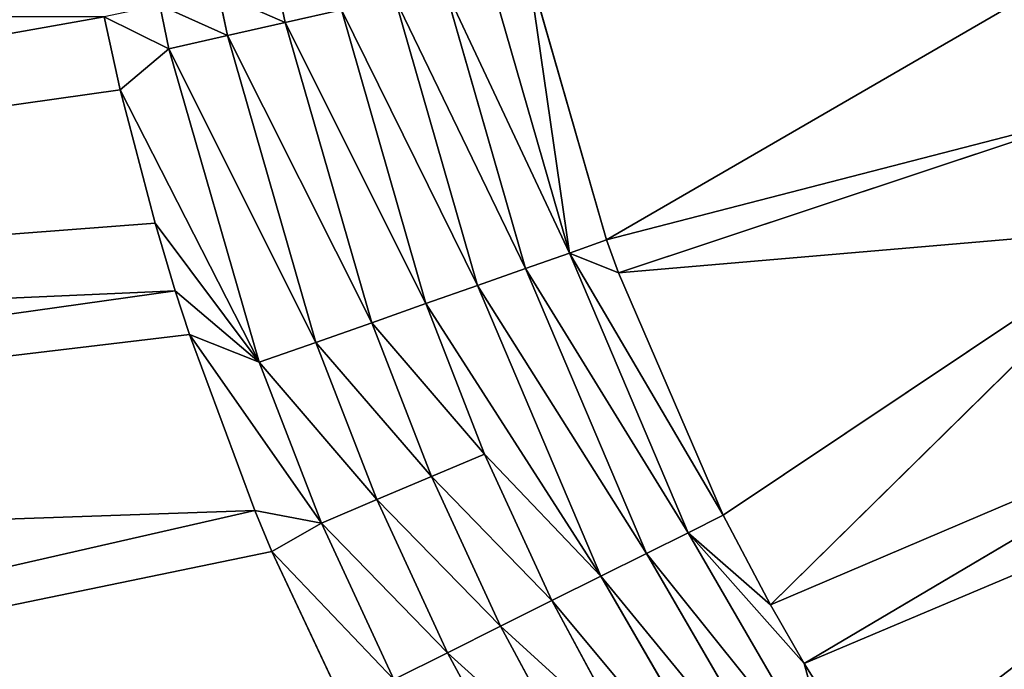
# Model space of a CAD drawing. Extents: x 0 to 605, y 0 to 400.
# Tile 287 of 656: x 277.45 to 286.11, y 194.11 to 199.83. Entities that reach past the tile are written whole.
import ezdxf

# ---------------------------------------------------------------- set-up
doc = ezdxf.new("R2010")
doc.units = 0
doc.header["$LTSCALE"] = 25.4
doc.layers.get('0').update_dxf_attribs({"linetype": 'CONTINUOUS'})

# ---------------------------------------------------------------- blocks, each defined once
blk = doc.blocks.new('ATLANTA610_-_S_STL')
at = {"color": 0}
for p, q in [((278.459, 25.1591, 200.0273), (260.2044, 25.3806, 203.2751)), ((278.459, 25.1591, 200.0273), (260.2044, 25.3806, 203.2751)), ((260.6305, 25.3786, 205.0392), (279.0853, 25.1559, 202.4392)), ((260.6305, 25.3786, 205.0392), (279.0853, 25.1559, 202.4392)), ((261.762, 25.3764, 208.4907), (279.7839, 25.1543, 204.3731)), ((261.762, 25.3764, 208.4907), (279.7839, 25.1543, 204.3731)), ((278.459, 25.1591, 200.0273), (278.601, 25.1581, 200.6702)), ((278.459, 25.1591, 200.0273), (278.601, 25.1581, 200.6702)), ((279.0287, 25.1297, 200.308), (278.601, 25.1581, 200.6702)), ((278.601, 25.1581, 200.6702), (279.8228, 25.1263, 203.0695)), ((278.601, 25.1581, 200.6702), (279.8228, 25.1263, 203.0695)), ((278.601, 25.1581, 200.6702), (278.9069, 25.1565, 201.8458)), ((279.0287, 25.1297, 200.308), (278.601, 25.1581, 200.6702)), ((278.601, 25.1581, 200.6702), (278.9069, 25.1565, 201.8458)), ((278.9069, 25.1565, 201.8458), (279.8228, 25.1263, 203.0695)), ((278.9069, 25.1565, 201.8458), (279.8228, 25.1263, 203.0695)), ((278.9069, 25.1565, 201.8458), (279.0853, 25.1559, 202.4392)), ((278.9069, 25.1565, 201.8458), (279.0853, 25.1559, 202.4392)), ((279.0287, 25.1297, 200.308), (278.9487, 25.1301, 199.9259)), ((279.0287, 25.1297, 200.308), (278.9487, 25.1301, 199.9259)), ((279.8228, 25.1263, 203.0695), (279.0287, 25.1297, 200.308)), ((279.0287, 25.1297, 200.308), (279.544, 25.0438, 200.1923)), ((279.8228, 25.1263, 203.0695), (279.0287, 25.1297, 200.308)), ((279.0287, 25.1297, 200.308), (279.544, 25.0438, 200.1923)), ((279.8228, 25.1263, 203.0695), (279.0853, 25.1559, 202.4392)), ((279.0853, 25.1559, 202.4392), (279.2105, 25.1555, 202.8258)), ((279.8228, 25.1263, 203.0695), (279.0853, 25.1559, 202.4392)), ((279.0853, 25.1559, 202.4392), (279.2105, 25.1555, 202.8258)), ((280.3713, 25.1254, 204.4849), (279.2105, 25.1555, 202.8258)), ((279.2105, 25.1555, 202.8258), (279.7839, 25.1543, 204.3731)), ((280.3713, 25.1254, 204.4849), (279.2105, 25.1555, 202.8258)), ((279.8228, 25.1263, 203.0695), (279.2105, 25.1555, 202.8258)), ((279.8228, 25.1263, 203.0695), (279.2105, 25.1555, 202.8258)), ((279.2105, 25.1555, 202.8258), (279.7839, 25.1543, 204.3731)), ((280.3713, 25.1254, 204.4849), (279.7839, 25.1543, 204.3731)), ((279.7839, 25.1543, 204.3731), (279.9355, 25.1542, 204.7346)), ((280.3713, 25.1254, 204.4849), (279.7839, 25.1543, 204.3731)), ((279.7839, 25.1543, 204.3731), (279.9355, 25.1542, 204.7346)), ((280.3713, 25.1254, 204.4849), (279.8228, 25.1263, 203.0695)), ((279.8228, 25.1263, 203.0695), (280.3209, 25.0404, 202.894)), ((280.3713, 25.1254, 204.4849), (279.8228, 25.1263, 203.0695)), ((279.8228, 25.1263, 203.0695), (280.3209, 25.0404, 202.894)), ((280.3713, 25.1254, 204.4849), (279.9355, 25.1542, 204.7346)), ((279.9355, 25.1542, 204.7346), (280.6395, 25.154, 206.235)), ((280.3713, 25.1254, 204.4849), (279.9355, 25.1542, 204.7346)), ((279.9355, 25.1542, 204.7346), (280.6395, 25.154, 206.235)), ((281.0065, 25.1252, 205.863), (280.3713, 25.1254, 204.4849)), ((280.3713, 25.1254, 204.4849), (280.8575, 25.0395, 204.2787)), ((281.0065, 25.1252, 205.863), (280.3713, 25.1254, 204.4849)), ((280.3713, 25.1254, 204.4849), (280.8575, 25.0395, 204.2787)), ((281.0065, 25.1252, 205.863), (281.479, 25.0393, 205.6271)), ((281.0065, 25.1252, 205.863), (281.479, 25.0393, 205.6271)), ((279.4654, 25.044, 199.8185), (279.544, 25.0438, 200.1923)), ((279.4654, 25.044, 199.8185), (279.544, 25.0438, 200.1923)), ((280.0533, 24.9, 200.0779), (279.544, 25.0438, 200.1923)), ((280.0533, 24.9, 200.0779), (279.544, 25.0438, 200.1923)), ((279.544, 25.0438, 200.1923), (280.3209, 25.0404, 202.894)), ((279.544, 25.0438, 200.1923), (280.3209, 25.0404, 202.894)), ((280.8131, 24.8966, 202.7206), (280.3209, 25.0404, 202.894)), ((280.3209, 25.0404, 202.894), (280.8575, 25.0395, 204.2787)), ((280.8131, 24.8966, 202.7206), (280.3209, 25.0404, 202.894)), ((280.3209, 25.0404, 202.894), (280.8575, 25.0395, 204.2787)), ((281.338, 24.8957, 204.075), (280.8575, 25.0395, 204.2787)), ((280.8575, 25.0395, 204.2787), (281.479, 25.0393, 205.6271)), ((281.338, 24.8957, 204.075), (280.8575, 25.0395, 204.2787)), ((280.8575, 25.0395, 204.2787), (281.479, 25.0393, 205.6271)), ((281.479, 25.0393, 205.6271), (282.1836, 25.0399, 206.9345)), ((281.479, 25.0393, 205.6271), (282.1836, 25.0399, 206.9345)), ((281.9459, 24.8955, 205.3939), (281.479, 25.0393, 205.6271)), ((281.9459, 24.8955, 205.3939), (281.479, 25.0393, 205.6271)), ((280.0533, 24.9, 200.0779), (279.976, 24.9, 199.7123)), ((280.0533, 24.9, 200.0779), (279.976, 24.9, 199.7123)), ((280.0533, 24.9, 200.0779), (280.5472, 24.6993, 199.9669)), ((280.8131, 24.8966, 202.7206), (280.0533, 24.9, 200.0779)), ((280.8131, 24.8966, 202.7206), (280.0533, 24.9, 200.0779)), ((280.0533, 24.9, 200.0779), (280.5472, 24.6993, 199.9669)), ((281.338, 24.8957, 204.075), (280.8131, 24.8966, 202.7206)), ((280.8131, 24.8966, 202.7206), (281.2906, 24.6958, 202.5522)), ((281.338, 24.8957, 204.075), (280.8131, 24.8966, 202.7206)), ((280.8131, 24.8966, 202.7206), (281.2906, 24.6958, 202.5522)), ((281.9459, 24.8955, 205.3939), (281.338, 24.8957, 204.075)), ((281.338, 24.8957, 204.075), (281.8041, 24.6949, 203.8773)), ((281.9459, 24.8955, 205.3939), (281.338, 24.8957, 204.075)), ((281.338, 24.8957, 204.075), (281.8041, 24.6949, 203.8773)), ((282.6351, 24.896, 206.6728), (281.9459, 24.8955, 205.3939)), ((282.6351, 24.896, 206.6728), (281.9459, 24.8955, 205.3939)), ((281.9459, 24.8955, 205.3939), (282.3988, 24.6947, 205.1677)), ((281.9459, 24.8955, 205.3939), (282.3988, 24.6947, 205.1677)), ((280.5472, 24.6993, 199.9669), (281.2906, 24.6958, 202.5522)), ((280.5472, 24.6993, 199.9669), (281.2906, 24.6958, 202.5522)), ((281.7446, 24.4412, 202.3921), (281.2906, 24.6958, 202.5522)), ((281.2906, 24.6958, 202.5522), (282.8295, 24.4401, 204.9526)), ((281.7446, 24.4412, 202.3921), (281.2906, 24.6958, 202.5522)), ((281.2906, 24.6958, 202.5522), (281.8041, 24.6949, 203.8773)), ((281.2906, 24.6958, 202.5522), (282.8295, 24.4401, 204.9526)), ((281.2906, 24.6958, 202.5522), (281.8041, 24.6949, 203.8773)), ((281.8041, 24.6949, 203.8773), (282.8295, 24.4401, 204.9526)), ((281.8041, 24.6949, 203.8773), (282.8295, 24.4401, 204.9526)), ((281.8041, 24.6949, 203.8773), (282.3988, 24.6947, 205.1677)), ((281.8041, 24.6949, 203.8773), (282.3988, 24.6947, 205.1677)), ((282.3988, 24.6947, 205.1677), (283.0731, 24.6953, 206.4189)), ((282.3988, 24.6947, 205.1677), (283.0731, 24.6953, 206.4189)), ((282.3988, 24.6947, 205.1677), (282.8295, 24.4401, 204.9526)), ((282.3988, 24.6947, 205.1677), (282.8295, 24.4401, 204.9526)), ((282.3988, 24.6947, 205.1677), (284.2244, 24.442, 207.3586)), ((282.3988, 24.6947, 205.1677), (284.2244, 24.442, 207.3586)), ((281.7446, 24.4412, 202.3921), (281.0168, 24.4446, 199.8612)), ((281.7446, 24.4412, 202.3921), (281.0168, 24.4446, 199.8612)), ((282.8295, 24.4401, 204.9526), (281.7446, 24.4412, 202.3921)), ((281.7446, 24.4412, 202.3921), (282.1674, 24.1377, 202.243)), ((282.8295, 24.4401, 204.9526), (281.7446, 24.4412, 202.3921)), ((281.7446, 24.4412, 202.3921), (282.1674, 24.1377, 202.243)), ((284.2244, 24.442, 207.3586), (282.8295, 24.4401, 204.9526)), ((284.2244, 24.442, 207.3586), (282.8295, 24.4401, 204.9526)), ((282.8295, 24.4401, 204.9526), (283.2306, 24.1365, 204.7523)), ((282.8295, 24.4401, 204.9526), (283.2306, 24.1365, 204.7523)), ((281.4542, 24.1411, 199.7627), (282.1674, 24.1377, 202.243)), ((281.4542, 24.1411, 199.7627), (282.1674, 24.1377, 202.243)), ((282.1674, 24.1377, 202.243), (282.5524, 23.7918, 202.1071)), ((282.1674, 24.1377, 202.243), (282.5524, 23.7918, 202.1071)), ((282.1674, 24.1377, 202.243), (283.2306, 24.1365, 204.7523)), ((282.1674, 24.1377, 202.243), (283.2306, 24.1365, 204.7523)), ((283.2306, 24.1365, 204.7523), (284.5977, 24.1384, 207.1103)), ((283.2306, 24.1365, 204.7523), (284.5977, 24.1384, 207.1103)), ((283.2306, 24.1365, 204.7523), (283.5959, 23.7906, 204.5699)), ((283.2306, 24.1365, 204.7523), (283.5959, 23.7906, 204.5699)), ((281.8525, 23.7952, 199.6729), (282.5524, 23.7918, 202.1071)), ((281.8525, 23.7952, 199.6729), (282.5524, 23.7918, 202.1071)), ((282.5524, 23.7918, 202.1071), (282.8794, 23.4299, 201.9916)), ((283.9062, 23.4288, 204.4149), (282.5524, 23.7918, 202.1071)), ((282.5524, 23.7918, 202.1071), (283.5959, 23.7906, 204.5699)), ((283.9062, 23.4288, 204.4149), (282.5524, 23.7918, 202.1071)), ((282.9837, 23.4296, 202.2809), (282.5524, 23.7918, 202.1071)), ((282.9837, 23.4296, 202.2809), (282.5524, 23.7918, 202.1071)), ((282.5524, 23.7918, 202.1071), (282.8794, 23.4299, 201.9916)), ((282.5524, 23.7918, 202.1071), (283.5959, 23.7906, 204.5699)), ((283.5959, 23.7906, 204.5699), (284.9377, 23.7925, 206.8842)), ((283.5959, 23.7906, 204.5699), (284.9377, 23.7925, 206.8842)), ((284.6165, 23.4295, 205.7203), (283.5959, 23.7906, 204.5699)), ((284.3221, 23.4291, 205.2054), (283.5959, 23.7906, 204.5699)), ((284.6165, 23.4295, 205.7203), (283.5959, 23.7906, 204.5699)), ((284.3221, 23.4291, 205.2054), (283.5959, 23.7906, 204.5699)), ((283.9062, 23.4288, 204.4149), (283.5959, 23.7906, 204.5699)), ((283.9062, 23.4288, 204.4149), (283.5959, 23.7906, 204.5699)), ((284.6165, 23.4295, 205.7203), (284.9377, 23.7925, 206.8842)), ((284.6165, 23.4295, 205.7203), (284.9377, 23.7925, 206.8842)), ((282.1908, 23.4333, 199.5965), (282.8794, 23.4299, 201.9916)), ((282.1908, 23.4333, 199.5965), (282.8794, 23.4299, 201.9916)), ((287.2733, 18.2168, 200.8556), (282.8794, 23.4299, 201.9916)), ((282.8794, 23.4299, 201.9916), (282.9837, 23.4296, 202.2809)), ((287.2733, 18.2168, 200.8556), (282.8794, 23.4299, 201.9916)), ((286.8767, 18.2168, 199.6726), (282.8794, 23.4299, 201.9916)), ((286.8767, 18.2168, 199.6726), (282.8794, 23.4299, 201.9916)), ((282.8794, 23.4299, 201.9916), (282.9837, 23.4296, 202.2809)), ((287.6989, 18.2168, 201.8769), (282.9837, 23.4296, 202.2809)), ((282.9837, 23.4296, 202.2809), (283.9062, 23.4288, 204.4149)), ((287.6989, 18.2168, 201.8769), (282.9837, 23.4296, 202.2809)), ((287.2733, 18.2168, 200.8556), (282.9837, 23.4296, 202.2809)), ((287.2733, 18.2168, 200.8556), (282.9837, 23.4296, 202.2809)), ((282.9837, 23.4296, 202.2809), (283.9062, 23.4288, 204.4149)), ((283.9062, 23.4288, 204.4149), (284.3221, 23.4291, 205.2054)), ((283.9062, 23.4288, 204.4149), (284.3221, 23.4291, 205.2054)), ((287.6989, 18.2168, 201.8769), (283.9062, 23.4288, 204.4149)), ((287.6989, 18.2168, 201.8769), (283.9062, 23.4288, 204.4149)), ((284.3221, 23.4291, 205.2054), (284.6165, 23.4295, 205.7203)), ((284.3221, 23.4291, 205.2054), (284.6165, 23.4295, 205.7203)), ((288.505, 18.2168, 203.4207), (284.3221, 23.4291, 205.2054)), ((288.505, 18.2168, 203.4207), (284.3221, 23.4291, 205.2054)), ((287.6989, 18.2168, 201.8769), (284.3221, 23.4291, 205.2054)), ((287.6989, 18.2168, 201.8769), (284.3221, 23.4291, 205.2054)), ((284.6165, 23.4295, 205.7203), (285.2265, 23.4307, 206.6923)), ((284.6165, 23.4295, 205.7203), (285.2265, 23.4307, 206.6923)), ((288.8263, 18.2168, 203.9417), (284.6165, 23.4295, 205.7203)), ((288.8263, 18.2168, 203.9417), (284.6165, 23.4295, 205.7203)), ((288.505, 18.2168, 203.4207), (284.6165, 23.4295, 205.7203)), ((288.505, 18.2168, 203.4207), (284.6165, 23.4295, 205.7203))]:
    blk.add_line(p, q, dxfattribs=at)
mesh = blk.add_polyface(dxfattribs=at)
corners = [(260.2044, 25.3806, 203.2751), (278.601, 25.1581, 200.6702), (278.459, 25.1591, 200.0273), (278.9069, 25.1565, 201.8458), (279.0853, 25.1559, 202.4392), (260.6305, 25.3786, 205.0392)]
mesh.append_faces([[corners[k] for k in face] for face in [(0, 1, 2), (4, 0, 5)]], dxfattribs={"vtx0": -1, "color": 0})
mesh.append_faces([[corners[k] for k in face] for face in [(1, 0, 3), (3, 0, 4)]], dxfattribs={"vtx0": -1, "vtx1": -1, "color": 0})
mesh = blk.add_polyface(dxfattribs=at)
corners = [(260.2044, 25.3806, 203.2751), (278.459, 25.1591, 200.0273), (267.4044, 25.2737, 200.0274)]
mesh.append_faces([[corners[k] for k in face] for face in [(0, 1, 2)]], dxfattribs={"color": 0})
mesh = blk.add_polyface(dxfattribs=at)
corners = [(260.6305, 25.3786, 205.0392), (279.2105, 25.1555, 202.8258), (279.0853, 25.1559, 202.4392), (279.7839, 25.1543, 204.3731), (261.762, 25.3764, 208.4907), (261.1481, 25.3772, 206.7787)]
mesh.append_faces([[corners[k] for k in face] for face in [(0, 1, 2), (4, 0, 5)]], dxfattribs={"vtx0": -1, "color": 0})
mesh.append_faces([[corners[k] for k in face] for face in [(1, 0, 3), (3, 0, 4)]], dxfattribs={"vtx0": -1, "vtx1": -1, "color": 0})
mesh = blk.add_polyface(dxfattribs=at)
corners = [(261.762, 25.3764, 208.4907), (279.9355, 25.1542, 204.7346), (279.7839, 25.1543, 204.3731), (280.6395, 25.154, 206.235), (280.8141, 25.154, 206.571), (263.2883, 25.3767, 211.8064), (262.4749, 25.3762, 210.169)]
mesh.append_faces([[corners[k] for k in face] for face in [(0, 1, 2), (5, 0, 6)]], dxfattribs={"vtx0": -1, "color": 0})
mesh.append_faces([[corners[k] for k in face] for face in [(1, 0, 3), (3, 0, 4), (4, 0, 5)]], dxfattribs={"vtx0": -1, "vtx1": -1, "color": 0})
mesh = blk.add_polyface(dxfattribs=at)
corners = [(278.459, 25.1591, 200.0273), (279.0287, 25.1297, 200.308), (278.9487, 25.1301, 199.9259), (278.601, 25.1581, 200.6702)]
mesh.append_faces([[corners[k] for k in face] for face in [(0, 1, 2), (1, 0, 3)]], dxfattribs={"vtx0": -1, "color": 0})
mesh = blk.add_polyface(dxfattribs=at)
corners = [(279.8228, 25.1263, 203.0695), (279.0287, 25.1297, 200.308), (278.601, 25.1581, 200.6702)]
mesh.append_faces([[corners[k] for k in face] for face in [(0, 1, 2)]], dxfattribs={"color": 0})
mesh = blk.add_polyface(dxfattribs=at)
corners = [(279.8228, 25.1263, 203.0695), (278.601, 25.1581, 200.6702), (278.9069, 25.1565, 201.8458)]
mesh.append_faces([[corners[k] for k in face] for face in [(0, 1, 2)]], dxfattribs={"color": 0})
mesh = blk.add_polyface(dxfattribs=at)
corners = [(279.8228, 25.1263, 203.0695), (278.9069, 25.1565, 201.8458), (279.0853, 25.1559, 202.4392)]
mesh.append_faces([[corners[k] for k in face] for face in [(0, 1, 2)]], dxfattribs={"color": 0})
mesh = blk.add_polyface(dxfattribs=at)
corners = [(278.9487, 25.1301, 199.9259), (279.544, 25.0438, 200.1923), (279.4654, 25.044, 199.8185), (279.0287, 25.1297, 200.308)]
mesh.append_faces([[corners[k] for k in face] for face in [(0, 1, 2), (1, 0, 3)]], dxfattribs={"vtx0": -1, "color": 0})
mesh = blk.add_polyface(dxfattribs=at)
corners = [(279.0287, 25.1297, 200.308), (280.3209, 25.0404, 202.894), (279.544, 25.0438, 200.1923), (279.8228, 25.1263, 203.0695)]
mesh.append_faces([[corners[k] for k in face] for face in [(0, 1, 2), (1, 0, 3)]], dxfattribs={"vtx0": -1, "color": 0})
mesh = blk.add_polyface(dxfattribs=at)
corners = [(279.8228, 25.1263, 203.0695), (279.0853, 25.1559, 202.4392), (279.2105, 25.1555, 202.8258)]
mesh.append_faces([[corners[k] for k in face] for face in [(0, 1, 2)]], dxfattribs={"color": 0})
mesh = blk.add_polyface(dxfattribs=at)
corners = [(280.3713, 25.1254, 204.4849), (279.2105, 25.1555, 202.8258), (279.7839, 25.1543, 204.3731)]
mesh.append_faces([[corners[k] for k in face] for face in [(0, 1, 2)]], dxfattribs={"color": 0})
mesh = blk.add_polyface(dxfattribs=at)
corners = [(280.3713, 25.1254, 204.4849), (279.8228, 25.1263, 203.0695), (279.2105, 25.1555, 202.8258)]
mesh.append_faces([[corners[k] for k in face] for face in [(0, 1, 2)]], dxfattribs={"color": 0})
mesh = blk.add_polyface(dxfattribs=at)
corners = [(279.9355, 25.1542, 204.7346), (280.3713, 25.1254, 204.4849), (279.7839, 25.1543, 204.3731)]
mesh.append_faces([[corners[k] for k in face] for face in [(0, 1, 2)]], dxfattribs={"color": 0})
mesh = blk.add_polyface(dxfattribs=at)
corners = [(279.8228, 25.1263, 203.0695), (280.8575, 25.0395, 204.2787), (280.3209, 25.0404, 202.894), (280.3713, 25.1254, 204.4849)]
mesh.append_faces([[corners[k] for k in face] for face in [(0, 1, 2), (1, 0, 3)]], dxfattribs={"vtx0": -1, "color": 0})
mesh = blk.add_polyface(dxfattribs=at)
corners = [(279.9355, 25.1542, 204.7346), (281.0065, 25.1252, 205.863), (280.3713, 25.1254, 204.4849), (280.6395, 25.154, 206.235)]
mesh.append_faces([[corners[k] for k in face] for face in [(0, 1, 2), (1, 0, 3)]], dxfattribs={"vtx0": -1, "color": 0})
mesh = blk.add_polyface(dxfattribs=at)
corners = [(280.3713, 25.1254, 204.4849), (281.479, 25.0393, 205.6271), (280.8575, 25.0395, 204.2787), (281.0065, 25.1252, 205.863)]
mesh.append_faces([[corners[k] for k in face] for face in [(0, 1, 2), (1, 0, 3)]], dxfattribs={"vtx0": -1, "color": 0})
mesh = blk.add_polyface(dxfattribs=at)
corners = [(281.0065, 25.1252, 205.863), (282.1836, 25.0399, 206.9345), (281.479, 25.0393, 205.6271), (281.7267, 25.1257, 207.1994)]
mesh.append_faces([[corners[k] for k in face] for face in [(0, 1, 2), (1, 0, 3)]], dxfattribs={"vtx0": -1, "color": 0})
mesh = blk.add_polyface(dxfattribs=at)
corners = [(279.4654, 25.044, 199.8185), (280.0533, 24.9, 200.0779), (279.976, 24.9, 199.7123), (279.544, 25.0438, 200.1923)]
mesh.append_faces([[corners[k] for k in face] for face in [(0, 1, 2), (1, 0, 3)]], dxfattribs={"vtx0": -1, "color": 0})
mesh = blk.add_polyface(dxfattribs=at)
corners = [(279.544, 25.0438, 200.1923), (280.8131, 24.8966, 202.7206), (280.0533, 24.9, 200.0779), (280.3209, 25.0404, 202.894)]
mesh.append_faces([[corners[k] for k in face] for face in [(0, 1, 2), (1, 0, 3)]], dxfattribs={"vtx0": -1, "color": 0})
mesh = blk.add_polyface(dxfattribs=at)
corners = [(280.3209, 25.0404, 202.894), (281.338, 24.8957, 204.075), (280.8131, 24.8966, 202.7206), (280.8575, 25.0395, 204.2787)]
mesh.append_faces([[corners[k] for k in face] for face in [(0, 1, 2), (1, 0, 3)]], dxfattribs={"vtx0": -1, "color": 0})
mesh = blk.add_polyface(dxfattribs=at)
corners = [(280.8575, 25.0395, 204.2787), (281.9459, 24.8955, 205.3939), (281.338, 24.8957, 204.075), (281.479, 25.0393, 205.6271)]
mesh.append_faces([[corners[k] for k in face] for face in [(0, 1, 2), (1, 0, 3)]], dxfattribs={"vtx0": -1, "color": 0})
mesh = blk.add_polyface(dxfattribs=at)
corners = [(281.479, 25.0393, 205.6271), (282.6351, 24.896, 206.6728), (281.9459, 24.8955, 205.3939), (282.1836, 25.0399, 206.9345)]
mesh.append_faces([[corners[k] for k in face] for face in [(0, 1, 2), (1, 0, 3)]], dxfattribs={"vtx0": -1, "color": 0})
mesh = blk.add_polyface(dxfattribs=at)
corners = [(279.976, 24.9, 199.7123), (280.5472, 24.6993, 199.9669), (280.4712, 24.6992, 199.6092), (280.0533, 24.9, 200.0779)]
mesh.append_faces([[corners[k] for k in face] for face in [(0, 1, 2), (1, 0, 3)]], dxfattribs={"vtx0": -1, "color": 0})
mesh = blk.add_polyface(dxfattribs=at)
corners = [(280.0533, 24.9, 200.0779), (281.2906, 24.6958, 202.5522), (280.5472, 24.6993, 199.9669), (280.8131, 24.8966, 202.7206)]
mesh.append_faces([[corners[k] for k in face] for face in [(0, 1, 2), (1, 0, 3)]], dxfattribs={"vtx0": -1, "color": 0})
mesh = blk.add_polyface(dxfattribs=at)
corners = [(280.8131, 24.8966, 202.7206), (281.8041, 24.6949, 203.8773), (281.2906, 24.6958, 202.5522), (281.338, 24.8957, 204.075)]
mesh.append_faces([[corners[k] for k in face] for face in [(0, 1, 2), (1, 0, 3)]], dxfattribs={"vtx0": -1, "color": 0})
mesh = blk.add_polyface(dxfattribs=at)
corners = [(281.338, 24.8957, 204.075), (282.3988, 24.6947, 205.1677), (281.8041, 24.6949, 203.8773), (281.9459, 24.8955, 205.3939)]
mesh.append_faces([[corners[k] for k in face] for face in [(0, 1, 2), (1, 0, 3)]], dxfattribs={"vtx0": -1, "color": 0})
mesh = blk.add_polyface(dxfattribs=at)
corners = [(281.9459, 24.8955, 205.3939), (283.0731, 24.6953, 206.4189), (282.3988, 24.6947, 205.1677), (282.6351, 24.896, 206.6728)]
mesh.append_faces([[corners[k] for k in face] for face in [(0, 1, 2), (1, 0, 3)]], dxfattribs={"vtx0": -1, "color": 0})
mesh = blk.add_polyface(dxfattribs=at)
corners = [(280.5472, 24.6993, 199.9669), (281.7446, 24.4412, 202.3921), (281.0168, 24.4446, 199.8612), (281.2906, 24.6958, 202.5522)]
mesh.append_faces([[corners[k] for k in face] for face in [(0, 1, 2), (1, 0, 3)]], dxfattribs={"vtx0": -1, "color": 0})
mesh = blk.add_polyface(dxfattribs=at)
corners = [(282.8295, 24.4401, 204.9526), (281.7446, 24.4412, 202.3921), (281.2906, 24.6958, 202.5522)]
mesh.append_faces([[corners[k] for k in face] for face in [(0, 1, 2)]], dxfattribs={"color": 0})
mesh = blk.add_polyface(dxfattribs=at)
corners = [(282.8295, 24.4401, 204.9526), (281.2906, 24.6958, 202.5522), (281.8041, 24.6949, 203.8773)]
mesh.append_faces([[corners[k] for k in face] for face in [(0, 1, 2)]], dxfattribs={"color": 0})
mesh = blk.add_polyface(dxfattribs=at)
corners = [(282.3988, 24.6947, 205.1677), (282.8295, 24.4401, 204.9526), (281.8041, 24.6949, 203.8773)]
mesh.append_faces([[corners[k] for k in face] for face in [(0, 1, 2)]], dxfattribs={"color": 0})
mesh = blk.add_polyface(dxfattribs=at)
corners = [(284.2244, 24.442, 207.3586), (282.3988, 24.6947, 205.1677), (283.0731, 24.6953, 206.4189)]
mesh.append_faces([[corners[k] for k in face] for face in [(0, 1, 2)]], dxfattribs={"color": 0})
mesh = blk.add_polyface(dxfattribs=at)
corners = [(284.2244, 24.442, 207.3586), (282.8295, 24.4401, 204.9526), (282.3988, 24.6947, 205.1677)]
mesh.append_faces([[corners[k] for k in face] for face in [(0, 1, 2)]], dxfattribs={"color": 0})
mesh = blk.add_polyface(dxfattribs=at)
corners = [(281.0168, 24.4446, 199.8612), (282.1674, 24.1377, 202.243), (281.4542, 24.1411, 199.7627), (281.7446, 24.4412, 202.3921)]
mesh.append_faces([[corners[k] for k in face] for face in [(0, 1, 2), (1, 0, 3)]], dxfattribs={"vtx0": -1, "color": 0})
mesh = blk.add_polyface(dxfattribs=at)
corners = [(281.7446, 24.4412, 202.3921), (283.2306, 24.1365, 204.7523), (282.1674, 24.1377, 202.243), (282.8295, 24.4401, 204.9526)]
mesh.append_faces([[corners[k] for k in face] for face in [(0, 1, 2), (1, 0, 3)]], dxfattribs={"vtx0": -1, "color": 0})
mesh = blk.add_polyface(dxfattribs=at)
corners = [(282.8295, 24.4401, 204.9526), (284.5977, 24.1384, 207.1103), (283.2306, 24.1365, 204.7523), (284.2244, 24.442, 207.3586)]
mesh.append_faces([[corners[k] for k in face] for face in [(0, 1, 2), (1, 0, 3)]], dxfattribs={"vtx0": -1, "color": 0})
mesh = blk.add_polyface(dxfattribs=at)
corners = [(281.4542, 24.1411, 199.7627), (282.5524, 23.7918, 202.1071), (281.8525, 23.7952, 199.6729), (282.1674, 24.1377, 202.243)]
mesh.append_faces([[corners[k] for k in face] for face in [(0, 1, 2), (1, 0, 3)]], dxfattribs={"vtx0": -1, "color": 0})
mesh = blk.add_polyface(dxfattribs=at)
corners = [(282.1674, 24.1377, 202.243), (283.5959, 23.7906, 204.5699), (282.5524, 23.7918, 202.1071), (283.2306, 24.1365, 204.7523)]
mesh.append_faces([[corners[k] for k in face] for face in [(0, 1, 2), (1, 0, 3)]], dxfattribs={"vtx0": -1, "color": 0})
mesh = blk.add_polyface(dxfattribs=at)
corners = [(283.2306, 24.1365, 204.7523), (284.9377, 23.7925, 206.8842), (283.5959, 23.7906, 204.5699), (284.5977, 24.1384, 207.1103)]
mesh.append_faces([[corners[k] for k in face] for face in [(0, 1, 2), (1, 0, 3)]], dxfattribs={"vtx0": -1, "color": 0})
mesh = blk.add_polyface(dxfattribs=at)
corners = [(282.1908, 23.4333, 199.5965), (282.5524, 23.7918, 202.1071), (282.8794, 23.4299, 201.9916), (281.8525, 23.7952, 199.6729)]
mesh.append_faces([[corners[k] for k in face] for face in [(0, 1, 2), (1, 0, 3)]], dxfattribs={"vtx0": -1, "color": 0})
mesh = blk.add_polyface(dxfattribs=at)
corners = [(283.5959, 23.7906, 204.5699), (283.9062, 23.4288, 204.4149), (282.5524, 23.7918, 202.1071)]
mesh.append_faces([[corners[k] for k in face] for face in [(0, 1, 2)]], dxfattribs={"color": 0})
mesh = blk.add_polyface(dxfattribs=at)
corners = [(282.5524, 23.7918, 202.1071), (283.9062, 23.4288, 204.4149), (282.9837, 23.4296, 202.2809)]
mesh.append_faces([[corners[k] for k in face] for face in [(0, 1, 2)]], dxfattribs={"color": 0})
mesh = blk.add_polyface(dxfattribs=at)
corners = [(282.9837, 23.4296, 202.2809), (282.8794, 23.4299, 201.9916), (282.5524, 23.7918, 202.1071)]
mesh.append_faces([[corners[k] for k in face] for face in [(0, 1, 2)]], dxfattribs={"color": 0})
mesh = blk.add_polyface(dxfattribs=at)
corners = [(284.9377, 23.7925, 206.8842), (284.6165, 23.4295, 205.7203), (283.5959, 23.7906, 204.5699)]
mesh.append_faces([[corners[k] for k in face] for face in [(0, 1, 2)]], dxfattribs={"color": 0})
mesh = blk.add_polyface(dxfattribs=at)
corners = [(284.6165, 23.4295, 205.7203), (284.3221, 23.4291, 205.2054), (283.5959, 23.7906, 204.5699)]
mesh.append_faces([[corners[k] for k in face] for face in [(0, 1, 2)]], dxfattribs={"color": 0})
mesh = blk.add_polyface(dxfattribs=at)
corners = [(284.3221, 23.4291, 205.2054), (283.9062, 23.4288, 204.4149), (283.5959, 23.7906, 204.5699)]
mesh.append_faces([[corners[k] for k in face] for face in [(0, 1, 2)]], dxfattribs={"color": 0})
mesh = blk.add_polyface(dxfattribs=at)
corners = [(284.9377, 23.7925, 206.8842), (285.2265, 23.4307, 206.6923), (284.6165, 23.4295, 205.7203)]
mesh.append_faces([[corners[k] for k in face] for face in [(0, 1, 2)]], dxfattribs={"color": 0})
mesh = blk.add_polyface(dxfattribs=at)
corners = [(282.1908, 23.4333, 199.5965), (282.8794, 23.4299, 201.9916), (286.8767, 18.2168, 199.6726)]
mesh.append_faces([[corners[k] for k in face] for face in [(0, 1, 2)]], dxfattribs={"color": 0})
mesh = blk.add_polyface(dxfattribs=at)
corners = [(282.8794, 23.4299, 201.9916), (282.9837, 23.4296, 202.2809), (287.2733, 18.2168, 200.8556)]
mesh.append_faces([[corners[k] for k in face] for face in [(0, 1, 2)]], dxfattribs={"color": 0})
mesh = blk.add_polyface(dxfattribs=at)
corners = [(282.8794, 23.4299, 201.9916), (287.2733, 18.2168, 200.8556), (286.8767, 18.2168, 199.6726)]
mesh.append_faces([[corners[k] for k in face] for face in [(0, 1, 2)]], dxfattribs={"color": 0})
mesh = blk.add_polyface(dxfattribs=at)
corners = [(282.9837, 23.4296, 202.2809), (283.9062, 23.4288, 204.4149), (287.6989, 18.2168, 201.8769)]
mesh.append_faces([[corners[k] for k in face] for face in [(0, 1, 2)]], dxfattribs={"color": 0})
mesh = blk.add_polyface(dxfattribs=at)
corners = [(282.9837, 23.4296, 202.2809), (287.6989, 18.2168, 201.8769), (287.2733, 18.2168, 200.8556)]
mesh.append_faces([[corners[k] for k in face] for face in [(0, 1, 2)]], dxfattribs={"color": 0})
mesh = blk.add_polyface(dxfattribs=at)
corners = [(284.3221, 23.4291, 205.2054), (287.6989, 18.2168, 201.8769), (283.9062, 23.4288, 204.4149)]
mesh.append_faces([[corners[k] for k in face] for face in [(0, 1, 2)]], dxfattribs={"color": 0})
mesh = blk.add_polyface(dxfattribs=at)
corners = [(284.6165, 23.4295, 205.7203), (288.505, 18.2168, 203.4207), (284.3221, 23.4291, 205.2054)]
mesh.append_faces([[corners[k] for k in face] for face in [(0, 1, 2)]], dxfattribs={"color": 0})
mesh = blk.add_polyface(dxfattribs=at)
corners = [(284.3221, 23.4291, 205.2054), (288.505, 18.2168, 203.4207), (287.6989, 18.2168, 201.8769)]
mesh.append_faces([[corners[k] for k in face] for face in [(0, 1, 2)]], dxfattribs={"color": 0})
mesh = blk.add_polyface(dxfattribs=at)
corners = [(285.2265, 23.4307, 206.6923), (288.8263, 18.2168, 203.9417), (284.6165, 23.4295, 205.7203)]
mesh.append_faces([[corners[k] for k in face] for face in [(0, 1, 2)]], dxfattribs={"color": 0})
mesh = blk.add_polyface(dxfattribs=at)
corners = [(284.6165, 23.4295, 205.7203), (288.8263, 18.2168, 203.9417), (288.505, 18.2168, 203.4207)]
mesh.append_faces([[corners[k] for k in face] for face in [(0, 1, 2)]], dxfattribs={"color": 0})
mesh = blk.add_polyface(dxfattribs=at)
corners = [(286.0876, 23.4331, 207.8921), (288.8263, 18.2168, 203.9417), (285.2265, 23.4307, 206.6923)]
mesh.append_faces([[corners[k] for k in face] for face in [(0, 1, 2)]], dxfattribs={"color": 0})
mesh = blk.add_polyface(dxfattribs=at)
corners = [(286.0876, 23.4331, 207.8921), (290.2362, 18.2168, 205.825), (288.8263, 18.2168, 203.9417)]
mesh.append_faces([[corners[k] for k in face] for face in [(0, 1, 2)]], dxfattribs={"color": 0})

msp = doc.modelspace()

# ---------------------------------------------------------------- block references
at = {"color": 254, "extrusion": (0, -1, 5.55112e-17)}
msp.add_blockref('ATLANTA610_-_S_STL', (-0.2686, -0.0661, -399.8831), dxfattribs=at)

doc.saveas('drawing.dxf')
